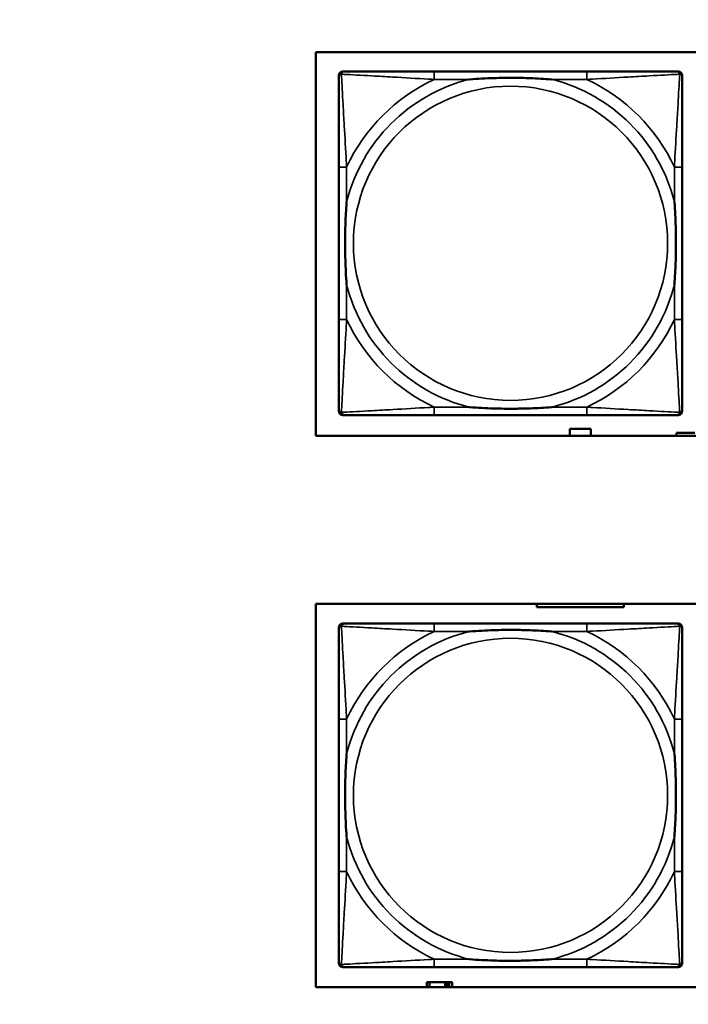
# Model space of a CAD drawing. Header units: inches. Extents: x 0.2 to 58.8, y 1.7 to 68.8.
# Tile 276 of 283: x 49.6 to 50.9, y 55.1 to 57.1. Entities that reach past the tile are written whole.
import ezdxf

# ---------------------------------------------------------------- set-up
doc = ezdxf.new("R2010")
doc.units = ezdxf.units.IN
doc.header["$MEASUREMENT"] = 0
for name, color, linetype, lineweight in [('Dimension (ANSI)', 7, 'Continuous', 25), ('Visible (ANSI)', 7, 'Continuous', 50), ('Visible Narrow (ANSI)', 7, 'Continuous', 35)]:
    doc.layers.add(name, color=color, linetype=linetype, lineweight=lineweight)
doc.styles.add('Note Text (ANSI)', font='tahoma.ttf')
doc.dimstyles.new('Default (ANSI)', dxfattribs={"dimtxt": 0.5, "dimasz": 0.098425, "dimexe": 0.125, "dimexo": 0.0625, "dimgap": 0.031496, "dimtad": 0, "dimtih": 1, "dimtoh": 1, "dimrnd": 1e-08, "dimzin": 4, "dimdsep": 46, "dimtxsty": 'Note Text (ANSI)', "dimcen": 0.09, "dimdle": 0.393701, "dimclrd": 256, "dimclre": 256, "dimclrt": 256, "dimadec": 0, "dimazin": 1, "dimtfac": 1, "dimtofl": 0, "dimtmove": 0, "dimatfit": 3, "dimfxl": 1, "dimtolj": 1, "dimtzin": 4, "dimlwd": -1, "dimlwe": -1, "dimarcsym": 0})

# ---------------------------------------------------------------- blocks, each defined once
blk = doc.blocks.new('*D10')
at = {"layer": 'Defpoints', "color": 0}
for p in [(53.6854, 65.0122), (49.0566, 40.8796), (56.9137, 40.8796)]:
    blk.add_point(p, dxfattribs=at)
at = {"layer": 'Dimension (ANSI)'}
for p, q in [((53.7479, 65.0122), (57.0387, 65.0122)), ((56.9137, 64.9138), (56.9137, 55.1839)), ((56.9137, 40.978), (56.9137, 54.4668)), ((49.1191, 40.8796), (57.0387, 40.8796))]:
    blk.add_line(p, q, dxfattribs=at)
for points in [[(56.8973, 64.9138), (56.9301, 64.9138), (56.9137, 65.0122)], [(56.8973, 40.978), (56.9301, 40.978), (56.9137, 40.8796)]]:
    blk.add_solid(points, dxfattribs=at)
at = {"layer": 'Dimension (ANSI)', "insert": (54.8793, 55.1524), "char_height": 0.5, "attachment_point": 1, "style": 'Note Text (ANSI)'}
blk.add_mtext('\\A1;24.13 [613.0]', dxfattribs=at)

msp = doc.modelspace()

# ---------------------------------------------------------------- linework, layer by layer
at = {"layer": 'Visible (ANSI)'}
for p, q in [((50.1552, 56.2777), (50.1552, 57.0427)), ((50.1552, 57.0427), (52.3602, 57.0427)), ((50.2012, 56.3268), (50.2012, 56.9961)), ((50.209, 57.004), (50.213, 57.004)), ((50.6957, 57.004), (50.3917, 57.004)), ((50.8744, 57.004), (50.8783, 57.004)), ((50.8862, 56.9961), (50.8862, 56.9922)), ((50.2012, 56.8134), (50.2012, 56.5095)), ((50.8862, 56.5095), (50.8862, 56.8134)), ((50.8783, 56.319), (50.209, 56.319)), ((50.3917, 56.319), (50.6957, 56.319)), ((50.8862, 56.3308), (50.8862, 56.3268)), ((50.662, 56.2777), (50.662, 56.2912)), ((50.662, 56.2912), (50.704, 56.2912)), ((50.704, 56.2912), (50.704, 56.2777)), ((50.8745, 56.2777), (50.8745, 56.2837)), ((50.8745, 56.2837), (50.9115, 56.2837)), ((52.3602, 56.2777), (50.1552, 56.2777)), ((50.1552, 55.1777), (50.1552, 55.9427)), ((50.1552, 55.9427), (52.3602, 55.9427)), ((50.5964, 55.9357), (50.5964, 55.9427)), ((50.7696, 55.9357), (50.5964, 55.9357)), ((50.7696, 55.9427), (50.7696, 55.9357)), ((50.2012, 55.2258), (50.2012, 55.8951)), ((50.209, 55.903), (50.213, 55.903)), ((50.6957, 55.903), (50.3917, 55.903)), ((50.8744, 55.903), (50.8783, 55.903)), ((50.8862, 55.8951), (50.8862, 55.8912)), ((50.2012, 55.7124), (50.2012, 55.4085)), ((50.8862, 55.4085), (50.8862, 55.7124)), ((50.8783, 55.218), (50.209, 55.218)), ((50.3917, 55.218), (50.6957, 55.218)), ((50.8862, 55.2298), (50.8862, 55.2258)), ((50.3823, 55.1877), (50.3765, 55.1877)), ((50.3765, 55.1877), (50.3765, 55.1777)), ((50.3823, 55.1877), (50.4136, 55.1877)), ((50.3823, 55.1777), (50.3823, 55.1877)), ((50.4136, 55.1777), (50.4136, 55.1877)), ((50.4136, 55.1877), (50.4177, 55.1877)), ((50.4177, 55.1877), (50.4177, 55.1777)), ((50.4177, 55.1877), (50.4216, 55.1877)), ((50.4275, 55.1877), (50.4216, 55.1877)), ((50.4216, 55.1877), (50.4216, 55.1777)), ((50.4275, 55.1777), (50.4275, 55.1877)), ((52.3602, 55.1777), (50.1552, 55.1777))]:
    msp.add_line(p, q, dxfattribs=at)
for centre, radius, start, end in [((50.213, 56.9922), 0.0118, 90, 180), ((50.209, 56.9961), 0.00787, 90, 180), ((50.8744, 56.9922), 0.0118, 0, 90), ((50.8783, 56.9961), 0.00787, 0, 90), ((50.213, 56.3308), 0.0118, 180, 270), ((50.209, 56.3268), 0.00787, 180, 270), ((50.8744, 56.3308), 0.0118, 270, 360), ((50.8783, 56.3268), 0.00787, 270, 0), ((50.213, 55.8912), 0.0118, 90, 180), ((50.209, 55.8951), 0.00787, 90, 180), ((50.8744, 55.8912), 0.0118, 0, 90), ((50.8783, 55.8951), 0.00787, 0, 90), ((50.213, 55.2298), 0.0118, 180, 270), ((50.209, 55.2258), 0.00787, 180, 270), ((50.8744, 55.2298), 0.0118, 270, 360), ((50.8783, 55.2258), 0.00787, 270, 0)]:
    msp.add_arc(centre, radius, start, end, dxfattribs=at)
for points, knots in [([(50.2012, 56.9922), (50.2012, 56.9773), (50.2012, 56.9357), (50.2012, 56.8951), (50.2012, 56.8685), (50.2012, 56.8407), (50.2012, 56.8134)], [-0.5252205, -0.5252205, -0.5252205, -0.5252205, -0.20743, -0.20743, -0.20743, 0, 0, 0, 0]), ([(50.3917, 57.004), (50.3882, 57.004), (50.3846, 57.004), (50.381, 57.004), (50.3478, 57.004), (50.3141, 57.004), (50.2832, 57.004), (50.2563, 57.004), (50.2307, 57.004), (50.2173, 57.004), (50.2157, 57.004), (50.2142, 57.004), (50.213, 57.004)], [0, 0, 0, 0, 0.0272471, 0.0272471, 0.0272471, 0.2790553, 0.2790553, 0.2790553, 0.4988354, 0.4988354, 0.4988354, 0.5252205, 0.5252205, 0.5252205, 0.5252205]), ([(50.4609, 56.9882), (50.4614, 56.9883), (50.4618, 56.9883), (50.4783, 56.9896), (50.4944, 56.9904), (50.5173, 56.9911), (50.524, 56.9913), (50.5332, 56.9914), (50.5357, 56.9914), (50.5398, 56.9914), (50.5414, 56.9914), (50.5445, 56.9914), (50.546, 56.9914), (50.5496, 56.9914), (50.5516, 56.9914), (50.5578, 56.9913), (50.562, 56.9913), (50.5717, 56.9911), (50.5773, 56.9909), (50.597, 56.9902), (50.6111, 56.9894), (50.6256, 56.9883), (50.626, 56.9883), (50.6264, 56.9882)], [-0.416114, -0.416114, -0.416114, -0.416114, -0.4127691, -0.4127691, -0.2896446, -0.2896446, -0.2388934, -0.2388934, -0.2201881, -0.2201881, -0.2080204, -0.2080204, -0.196499, -0.196499, -0.1809939, -0.1809939, -0.149741, -0.149741, -0.1073162, -0.1073162, 0, 0, 0.0033356, 0.0033356, 0.0033356, 0.0033356]), ([(50.8744, 57.004), (50.8595, 57.004), (50.8179, 57.004), (50.7773, 57.004), (50.7507, 57.004), (50.7229, 57.004), (50.6957, 57.004)], [-0.5252205, -0.5252205, -0.5252205, -0.5252205, -0.20743, -0.20743, -0.20743, 0, 0, 0, 0]), ([(50.8862, 56.8134), (50.8862, 56.817), (50.8862, 56.8206), (50.8862, 56.8242), (50.8862, 56.8574), (50.8862, 56.8911), (50.8862, 56.922), (50.8862, 56.9489), (50.8862, 56.9745), (50.8862, 56.9879), (50.8862, 56.9895), (50.8862, 56.9909), (50.8862, 56.9922)], [0, 0, 0, 0, 0.0272471, 0.0272471, 0.0272471, 0.2790553, 0.2790553, 0.2790553, 0.4988354, 0.4988354, 0.4988354, 0.5252205, 0.5252205, 0.5252205, 0.5252205]), ([(50.2169, 56.5787), (50.2169, 56.5792), (50.2169, 56.5796), (50.2156, 56.5961), (50.2148, 56.6122), (50.2141, 56.6351), (50.2139, 56.6418), (50.2138, 56.651), (50.2138, 56.6535), (50.2138, 56.6576), (50.2138, 56.6592), (50.2138, 56.6623), (50.2138, 56.6638), (50.2138, 56.6674), (50.2138, 56.6694), (50.2138, 56.6756), (50.2139, 56.6797), (50.2141, 56.6895), (50.2143, 56.6951), (50.215, 56.7148), (50.2158, 56.7289), (50.2169, 56.7434), (50.2169, 56.7438), (50.2169, 56.7442)], [-0.416114, -0.416114, -0.416114, -0.416114, -0.4127691, -0.4127691, -0.2896446, -0.2896446, -0.2388934, -0.2388934, -0.2201881, -0.2201881, -0.2080204, -0.2080204, -0.196499, -0.196499, -0.1809939, -0.1809939, -0.149741, -0.149741, -0.1073162, -0.1073162, 0, 0, 0.0033356, 0.0033356, 0.0033356, 0.0033356]), ([(50.8705, 56.7442), (50.8705, 56.7438), (50.8705, 56.7434), (50.8718, 56.7269), (50.8726, 56.7108), (50.8733, 56.6878), (50.8735, 56.6811), (50.8736, 56.672), (50.8736, 56.6695), (50.8736, 56.6654), (50.8736, 56.6638), (50.8736, 56.6607), (50.8736, 56.6591), (50.8736, 56.6556), (50.8736, 56.6535), (50.8736, 56.6474), (50.8735, 56.6432), (50.8733, 56.6335), (50.8731, 56.6279), (50.8724, 56.6081), (50.8716, 56.5941), (50.8705, 56.5796), (50.8705, 56.5792), (50.8705, 56.5787)], [-0.416114, -0.416114, -0.416114, -0.416114, -0.4127691, -0.4127691, -0.2896446, -0.2896446, -0.2388934, -0.2388934, -0.2201881, -0.2201881, -0.2080204, -0.2080204, -0.196499, -0.196499, -0.1809939, -0.1809939, -0.149741, -0.149741, -0.1073162, -0.1073162, 0, 0, 0.0033356, 0.0033356, 0.0033356, 0.0033356]), ([(50.2012, 56.5095), (50.2012, 56.4823), (50.2012, 56.4544), (50.2012, 56.4279), (50.2012, 56.3873), (50.2012, 56.3457), (50.2012, 56.3308)], [3.9382945, 3.9382945, 3.9382945, 3.9382945, 4.1457245, 4.1457245, 4.1457245, 4.463515, 4.463515, 4.463515, 4.463515]), ([(50.8862, 56.3308), (50.8862, 56.3457), (50.8862, 56.3873), (50.8862, 56.4279), (50.8862, 56.4544), (50.8862, 56.4823), (50.8862, 56.5095)], [-0.5252205, -0.5252205, -0.5252205, -0.5252205, -0.20743, -0.20743, -0.20743, 0, 0, 0, 0]), ([(50.213, 56.319), (50.2279, 56.319), (50.2695, 56.319), (50.3101, 56.319), (50.3367, 56.319), (50.3645, 56.319), (50.3917, 56.319)], [-0.5252205, -0.5252205, -0.5252205, -0.5252205, -0.20743, -0.20743, -0.20743, 0, 0, 0, 0]), ([(50.6264, 56.3347), (50.626, 56.3347), (50.6256, 56.3346), (50.6111, 56.3336), (50.597, 56.3328), (50.5773, 56.332), (50.5717, 56.3319), (50.562, 56.3317), (50.5578, 56.3316), (50.5516, 56.3316), (50.5496, 56.3315), (50.546, 56.3315), (50.5445, 56.3315), (50.5414, 56.3315), (50.5398, 56.3315), (50.5357, 56.3316), (50.5332, 56.3316), (50.524, 56.3317), (50.5173, 56.3318), (50.4944, 56.3325), (50.4783, 56.3334), (50.4618, 56.3346), (50.4614, 56.3347), (50.4609, 56.3347)], [-0.4149464, -0.4149464, -0.4149464, -0.4149464, -0.41162, -0.41162, -0.3046026, -0.3046026, -0.2622958, -0.2622958, -0.23113, -0.23113, -0.215668, -0.215668, -0.2041787, -0.2041787, -0.1920448, -0.1920448, -0.1733916, -0.1733916, -0.1227817, -0.1227817, 0, 0, 0.0033356, 0.0033356, 0.0033356, 0.0033356]), ([(50.6957, 56.319), (50.7229, 56.319), (50.7507, 56.319), (50.7773, 56.319), (50.8179, 56.319), (50.8595, 56.319), (50.8744, 56.319)], [3.9382945, 3.9382945, 3.9382945, 3.9382945, 4.1457245, 4.1457245, 4.1457245, 4.463515, 4.463515, 4.463515, 4.463515]), ([(50.2012, 55.8912), (50.2012, 55.8763), (50.2012, 55.8347), (50.2012, 55.7941), (50.2012, 55.7675), (50.2012, 55.7397), (50.2012, 55.7124)], [-0.5252205, -0.5252205, -0.5252205, -0.5252205, -0.20743, -0.20743, -0.20743, 0, 0, 0, 0]), ([(50.3917, 55.903), (50.3882, 55.903), (50.3846, 55.903), (50.381, 55.903), (50.3478, 55.903), (50.3141, 55.903), (50.2832, 55.903), (50.2563, 55.903), (50.2307, 55.903), (50.2173, 55.903), (50.2157, 55.903), (50.2142, 55.903), (50.213, 55.903)], [0, 0, 0, 0, 0.0272471, 0.0272471, 0.0272471, 0.2790553, 0.2790553, 0.2790553, 0.4988354, 0.4988354, 0.4988354, 0.5252205, 0.5252205, 0.5252205, 0.5252205]), ([(50.4609, 55.8872), (50.4614, 55.8873), (50.4618, 55.8873), (50.4783, 55.8886), (50.4944, 55.8894), (50.5173, 55.8901), (50.524, 55.8903), (50.5332, 55.8904), (50.5357, 55.8904), (50.5398, 55.8904), (50.5414, 55.8904), (50.5445, 55.8904), (50.546, 55.8904), (50.5496, 55.8904), (50.5516, 55.8904), (50.5578, 55.8903), (50.562, 55.8903), (50.5717, 55.8901), (50.5773, 55.8899), (50.597, 55.8892), (50.6111, 55.8884), (50.6256, 55.8873), (50.626, 55.8873), (50.6264, 55.8872)], [-0.416114, -0.416114, -0.416114, -0.416114, -0.4127691, -0.4127691, -0.2896446, -0.2896446, -0.2388934, -0.2388934, -0.2201881, -0.2201881, -0.2080204, -0.2080204, -0.196499, -0.196499, -0.1809939, -0.1809939, -0.149741, -0.149741, -0.1073162, -0.1073162, 0, 0, 0.0033356, 0.0033356, 0.0033356, 0.0033356]), ([(50.8744, 55.903), (50.8595, 55.903), (50.8179, 55.903), (50.7773, 55.903), (50.7507, 55.903), (50.7229, 55.903), (50.6957, 55.903)], [-0.5252205, -0.5252205, -0.5252205, -0.5252205, -0.20743, -0.20743, -0.20743, 0, 0, 0, 0]), ([(50.8862, 55.7124), (50.8862, 55.716), (50.8862, 55.7196), (50.8862, 55.7232), (50.8862, 55.7564), (50.8862, 55.7901), (50.8862, 55.821), (50.8862, 55.8479), (50.8862, 55.8735), (50.8862, 55.8869), (50.8862, 55.8885), (50.8862, 55.8899), (50.8862, 55.8912)], [0, 0, 0, 0, 0.0272471, 0.0272471, 0.0272471, 0.2790553, 0.2790553, 0.2790553, 0.4988354, 0.4988354, 0.4988354, 0.5252205, 0.5252205, 0.5252205, 0.5252205]), ([(50.2169, 55.4777), (50.2169, 55.4782), (50.2169, 55.4786), (50.2156, 55.4951), (50.2148, 55.5112), (50.2141, 55.5341), (50.2139, 55.5408), (50.2138, 55.55), (50.2138, 55.5525), (50.2138, 55.5566), (50.2138, 55.5582), (50.2138, 55.5613), (50.2138, 55.5628), (50.2138, 55.5664), (50.2138, 55.5684), (50.2138, 55.5746), (50.2139, 55.5787), (50.2141, 55.5885), (50.2143, 55.5941), (50.215, 55.6138), (50.2158, 55.6279), (50.2169, 55.6424), (50.2169, 55.6428), (50.2169, 55.6432)], [-0.416114, -0.416114, -0.416114, -0.416114, -0.4127691, -0.4127691, -0.2896446, -0.2896446, -0.2388934, -0.2388934, -0.2201881, -0.2201881, -0.2080204, -0.2080204, -0.196499, -0.196499, -0.1809939, -0.1809939, -0.149741, -0.149741, -0.1073162, -0.1073162, 0, 0, 0.0033356, 0.0033356, 0.0033356, 0.0033356]), ([(50.8705, 55.6432), (50.8705, 55.6428), (50.8705, 55.6424), (50.8718, 55.6259), (50.8726, 55.6098), (50.8733, 55.5868), (50.8735, 55.5801), (50.8736, 55.571), (50.8736, 55.5685), (50.8736, 55.5644), (50.8736, 55.5628), (50.8736, 55.5597), (50.8736, 55.5581), (50.8736, 55.5546), (50.8736, 55.5525), (50.8736, 55.5464), (50.8735, 55.5422), (50.8733, 55.5325), (50.8731, 55.5269), (50.8724, 55.5071), (50.8716, 55.4931), (50.8705, 55.4786), (50.8705, 55.4782), (50.8705, 55.4777)], [-0.416114, -0.416114, -0.416114, -0.416114, -0.4127691, -0.4127691, -0.2896446, -0.2896446, -0.2388934, -0.2388934, -0.2201881, -0.2201881, -0.2080204, -0.2080204, -0.196499, -0.196499, -0.1809939, -0.1809939, -0.149741, -0.149741, -0.1073162, -0.1073162, 0, 0, 0.0033356, 0.0033356, 0.0033356, 0.0033356]), ([(50.2012, 55.4085), (50.2012, 55.3813), (50.2012, 55.3534), (50.2012, 55.3269), (50.2012, 55.2863), (50.2012, 55.2447), (50.2012, 55.2298)], [3.9382945, 3.9382945, 3.9382945, 3.9382945, 4.1457245, 4.1457245, 4.1457245, 4.463515, 4.463515, 4.463515, 4.463515]), ([(50.8862, 55.2298), (50.8862, 55.2447), (50.8862, 55.2863), (50.8862, 55.3269), (50.8862, 55.3534), (50.8862, 55.3813), (50.8862, 55.4085)], [-0.5252205, -0.5252205, -0.5252205, -0.5252205, -0.20743, -0.20743, -0.20743, 0, 0, 0, 0]), ([(50.213, 55.218), (50.2279, 55.218), (50.2695, 55.218), (50.3101, 55.218), (50.3367, 55.218), (50.3645, 55.218), (50.3917, 55.218)], [-0.5252205, -0.5252205, -0.5252205, -0.5252205, -0.20743, -0.20743, -0.20743, 0, 0, 0, 0]), ([(50.6264, 55.2337), (50.626, 55.2337), (50.6256, 55.2336), (50.6111, 55.2326), (50.597, 55.2318), (50.5773, 55.231), (50.5717, 55.2309), (50.562, 55.2307), (50.5578, 55.2306), (50.5516, 55.2306), (50.5496, 55.2305), (50.546, 55.2305), (50.5445, 55.2305), (50.5414, 55.2305), (50.5398, 55.2305), (50.5357, 55.2306), (50.5332, 55.2306), (50.524, 55.2307), (50.5173, 55.2308), (50.4944, 55.2315), (50.4783, 55.2324), (50.4618, 55.2336), (50.4614, 55.2337), (50.4609, 55.2337)], [-0.4149464, -0.4149464, -0.4149464, -0.4149464, -0.41162, -0.41162, -0.3046026, -0.3046026, -0.2622958, -0.2622958, -0.23113, -0.23113, -0.215668, -0.215668, -0.2041787, -0.2041787, -0.1920448, -0.1920448, -0.1733916, -0.1733916, -0.1227817, -0.1227817, 0, 0, 0.0033356, 0.0033356, 0.0033356, 0.0033356]), ([(50.6957, 55.218), (50.7229, 55.218), (50.7507, 55.218), (50.7773, 55.218), (50.8179, 55.218), (50.8595, 55.218), (50.8744, 55.218)], [3.9382945, 3.9382945, 3.9382945, 3.9382945, 4.1457245, 4.1457245, 4.1457245, 4.463515, 4.463515, 4.463515, 4.463515])]:
    msp.add_open_spline(points, degree=3, knots=knots, dxfattribs=at)
at = {"layer": 'Visible Narrow (ANSI)'}
for p, q in [((50.3917, 57.004), (50.3917, 56.9882)), ((50.3917, 56.9882), (50.4609, 56.9882)), ((50.6264, 56.9882), (50.6957, 56.9882)), ((50.6957, 57.004), (50.6957, 56.9882)), ((50.2169, 56.8134), (50.2012, 56.8134)), ((50.2169, 56.7442), (50.2169, 56.8134)), ((50.8862, 56.8134), (50.8705, 56.8134)), ((50.8705, 56.8134), (50.8705, 56.7442)), ((50.2169, 56.5095), (50.2169, 56.5787)), ((50.8705, 56.5787), (50.8705, 56.5095)), ((50.2169, 56.5095), (50.2012, 56.5095)), ((50.8862, 56.5095), (50.8705, 56.5095)), ((50.3917, 56.3347), (50.3917, 56.319)), ((50.4609, 56.3347), (50.3917, 56.3347)), ((50.6957, 56.3347), (50.6264, 56.3347)), ((50.6957, 56.3347), (50.6957, 56.319)), ((50.3917, 55.903), (50.3917, 55.8872)), ((50.3917, 55.8872), (50.4609, 55.8872)), ((50.6264, 55.8872), (50.6957, 55.8872)), ((50.6957, 55.903), (50.6957, 55.8872)), ((50.2169, 55.7124), (50.2012, 55.7124)), ((50.2169, 55.6432), (50.2169, 55.7124)), ((50.8862, 55.7124), (50.8705, 55.7124)), ((50.8705, 55.7124), (50.8705, 55.6432)), ((50.2169, 55.4085), (50.2169, 55.4777)), ((50.8705, 55.4777), (50.8705, 55.4085)), ((50.2169, 55.4085), (50.2012, 55.4085)), ((50.8862, 55.4085), (50.8705, 55.4085)), ((50.3917, 55.2337), (50.3917, 55.218)), ((50.4609, 55.2337), (50.3917, 55.2337)), ((50.6957, 55.2337), (50.6264, 55.2337)), ((50.6957, 55.2337), (50.6957, 55.218))]:
    msp.add_line(p, q, dxfattribs=at)
for centre in [(50.5437, 56.6615), (50.5437, 55.5605)]:
    msp.add_circle(centre, 0.3133, dxfattribs=at)
for centre, radius, start, end in [((50.5437, 56.6615), 0.3371, 104.2103, 165.7897), ((50.5437, 56.6615), 0.3604, 114.9407, 155.0593), ((50.5437, 56.6615), 0.3371, 14.2103, 75.7897), ((50.5437, 56.6615), 0.3604, 24.9407, 65.0593), ((50.5437, 56.6615), 0.3371, 194.2103, 255.7897), ((50.5437, 56.6615), 0.3371, 284.2103, 345.7897), ((50.5437, 56.6615), 0.3604, 204.9407, 245.0593), ((50.5437, 56.6615), 0.3604, 294.9407, 335.0593), ((50.5437, 55.5605), 0.3371, 104.2103, 165.7897), ((50.5437, 55.5605), 0.3604, 114.9407, 155.0593), ((50.5437, 55.5605), 0.3371, 14.2103, 75.7897), ((50.5437, 55.5605), 0.3604, 24.9407, 65.0593), ((50.5437, 55.5605), 0.3371, 194.2103, 255.7897), ((50.5437, 55.5605), 0.3371, 284.2103, 345.7897), ((50.5437, 55.5605), 0.3604, 204.9407, 245.0593), ((50.5437, 55.5605), 0.3604, 294.9407, 335.0593)]:
    msp.add_arc(centre, radius, start, end, dxfattribs=at)
for points, knots in [([(50.2012, 56.9922), (50.2012, 56.9928), (50.2013, 56.9934), (50.2015, 56.9943), (50.2017, 56.9948), (50.202, 56.9954), (50.2021, 56.9957), (50.2024, 56.996), (50.2025, 56.9962), (50.2028, 56.9966), (50.2031, 56.9968), (50.2038, 56.9975), (50.2043, 56.9978), (50.2053, 56.9983), (50.2059, 56.9985), (50.2065, 56.9987)], [-0.02627331, -0.02627331, -0.02627331, -0.02627331, -0.02158775, -0.02158775, -0.01736415, -0.01736415, -0.0147244, -0.0147244, -0.01307456, -0.01307456, -0.00977487, -0.00977487, -0.00449537, -0.00449537, 0.00012419, 0.00012419, 0.00012419, 0.00012419]), ([(50.2065, 56.9987), (50.2066, 56.9993), (50.2069, 56.9998), (50.2074, 57.0009), (50.2077, 57.0014), (50.2083, 57.0021), (50.2086, 57.0023), (50.209, 57.0027), (50.2091, 57.0028), (50.2095, 57.003), (50.2097, 57.0032), (50.2104, 57.0035), (50.2108, 57.0037), (50.2118, 57.0039), (50.2124, 57.004), (50.213, 57.004)], [-0.00012419, -0.00012419, -0.00012419, -0.00012419, 0.00449537, 0.00449537, 0.00977487, 0.00977487, 0.01307456, 0.01307456, 0.0147244, 0.0147244, 0.01736415, 0.01736415, 0.02158775, 0.02158775, 0.02627331, 0.02627331, 0.02627331, 0.02627331]), ([(50.2169, 56.8134), (50.2167, 56.8172), (50.2165, 56.821), (50.215, 56.8483), (50.2136, 56.8725), (50.2114, 56.9103), (50.2105, 56.9244), (50.2085, 56.9596), (50.2075, 56.9797), (50.2066, 56.9952), (50.2066, 56.997), (50.2065, 56.9987)], [0, 0, 0, 0, 0.0278591, 0.0278591, 0.201273, 0.201273, 0.3066357, 0.3066357, 0.475216, 0.475216, 0.5007189, 0.5007189, 0.5007189, 0.5007189]), ([(50.2065, 56.9987), (50.2082, 56.9986), (50.21, 56.9985), (50.2254, 56.9977), (50.2455, 56.9966), (50.2808, 56.9946), (50.2948, 56.9938), (50.3327, 56.9916), (50.3569, 56.9902), (50.3842, 56.9887), (50.388, 56.9885), (50.3917, 56.9882)], [-0.5007189, -0.5007189, -0.5007189, -0.5007189, -0.475216, -0.475216, -0.3066357, -0.3066357, -0.201273, -0.201273, -0.0278591, -0.0278591, 0, 0, 0, 0]), ([(50.6957, 56.9882), (50.6994, 56.9885), (50.7032, 56.9887), (50.7305, 56.9902), (50.7547, 56.9916), (50.7926, 56.9938), (50.8066, 56.9946), (50.8418, 56.9966), (50.862, 56.9977), (50.8774, 56.9985), (50.8792, 56.9986), (50.8809, 56.9987)], [0, 0, 0, 0, 0.0278591, 0.0278591, 0.201273, 0.201273, 0.3066357, 0.3066357, 0.475216, 0.475216, 0.5007189, 0.5007189, 0.5007189, 0.5007189]), ([(50.8809, 56.9987), (50.8808, 56.997), (50.8807, 56.9952), (50.8799, 56.9797), (50.8788, 56.9596), (50.8769, 56.9244), (50.876, 56.9103), (50.8738, 56.8725), (50.8724, 56.8483), (50.8709, 56.821), (50.8707, 56.8172), (50.8705, 56.8134)], [-0.5007189, -0.5007189, -0.5007189, -0.5007189, -0.475216, -0.475216, -0.3066357, -0.3066357, -0.201273, -0.201273, -0.0278591, -0.0278591, 0, 0, 0, 0]), ([(50.8744, 57.004), (50.875, 57.004), (50.8756, 57.0039), (50.8766, 57.0037), (50.877, 57.0035), (50.8776, 57.0032), (50.8779, 57.003), (50.8783, 57.0028), (50.8784, 57.0027), (50.8788, 57.0023), (50.8791, 57.0021), (50.8797, 57.0014), (50.88, 57.0009), (50.8805, 56.9998), (50.8808, 56.9993), (50.8809, 56.9987)], [-0.02627331, -0.02627331, -0.02627331, -0.02627331, -0.02158775, -0.02158775, -0.01736415, -0.01736415, -0.0147244, -0.0147244, -0.01307456, -0.01307456, -0.00977487, -0.00977487, -0.00449537, -0.00449537, 0.00012419, 0.00012419, 0.00012419, 0.00012419]), ([(50.8809, 56.9987), (50.8815, 56.9985), (50.8821, 56.9983), (50.8831, 56.9978), (50.8836, 56.9975), (50.8843, 56.9968), (50.8846, 56.9966), (50.8849, 56.9962), (50.885, 56.996), (50.8853, 56.9957), (50.8854, 56.9954), (50.8857, 56.9948), (50.8859, 56.9943), (50.8861, 56.9934), (50.8862, 56.9928), (50.8862, 56.9922)], [-0.00012419, -0.00012419, -0.00012419, -0.00012419, 0.00449537, 0.00449537, 0.00977487, 0.00977487, 0.01307456, 0.01307456, 0.0147244, 0.0147244, 0.01736415, 0.01736415, 0.02158775, 0.02158775, 0.02627331, 0.02627331, 0.02627331, 0.02627331]), ([(50.2065, 56.3242), (50.2066, 56.3259), (50.2066, 56.3278), (50.2075, 56.3432), (50.2085, 56.3633), (50.2105, 56.3986), (50.2114, 56.4126), (50.2136, 56.4505), (50.215, 56.4746), (50.2165, 56.502), (50.2167, 56.5058), (50.2169, 56.5095)], [-4.4390134, -4.4390134, -4.4390134, -4.4390134, -4.4135105, -4.4135105, -4.2449302, -4.2449302, -4.1395675, -4.1395675, -3.9661536, -3.9661536, -3.9382945, -3.9382945, -3.9382945, -3.9382945]), ([(50.8705, 56.5095), (50.8707, 56.5058), (50.8709, 56.502), (50.8724, 56.4746), (50.8738, 56.4505), (50.876, 56.4126), (50.8769, 56.3986), (50.8788, 56.3633), (50.8799, 56.3432), (50.8807, 56.3278), (50.8808, 56.3259), (50.8809, 56.3242)], [0, 0, 0, 0, 0.0278591, 0.0278591, 0.201273, 0.201273, 0.3066357, 0.3066357, 0.475216, 0.475216, 0.5007189, 0.5007189, 0.5007189, 0.5007189]), ([(50.2065, 56.3242), (50.2059, 56.3244), (50.2053, 56.3246), (50.2043, 56.3252), (50.2038, 56.3255), (50.2031, 56.3261), (50.2028, 56.3264), (50.2025, 56.3268), (50.2024, 56.3269), (50.2021, 56.3273), (50.202, 56.3275), (50.2017, 56.3282), (50.2015, 56.3286), (50.2013, 56.3296), (50.2012, 56.3302), (50.2012, 56.3308)], [-0.00012419, -0.00012419, -0.00012419, -0.00012419, 0.00449537, 0.00449537, 0.00977487, 0.00977487, 0.01307456, 0.01307456, 0.0147244, 0.0147244, 0.01736415, 0.01736415, 0.02158775, 0.02158775, 0.02627331, 0.02627331, 0.02627331, 0.02627331]), ([(50.3917, 56.3347), (50.388, 56.3345), (50.3842, 56.3343), (50.3569, 56.3328), (50.3327, 56.3313), (50.2948, 56.3291), (50.2808, 56.3283), (50.2455, 56.3263), (50.2254, 56.3252), (50.21, 56.3244), (50.2082, 56.3243), (50.2065, 56.3242)], [0, 0, 0, 0, 0.0278591, 0.0278591, 0.201273, 0.201273, 0.3066357, 0.3066357, 0.475216, 0.475216, 0.5007189, 0.5007189, 0.5007189, 0.5007189]), ([(50.213, 56.319), (50.2124, 56.319), (50.2118, 56.319), (50.2108, 56.3193), (50.2104, 56.3194), (50.2097, 56.3198), (50.2095, 56.3199), (50.2091, 56.3202), (50.209, 56.3203), (50.2086, 56.3206), (50.2083, 56.3209), (50.2077, 56.3216), (50.2074, 56.3221), (50.2069, 56.3231), (50.2066, 56.3237), (50.2065, 56.3242)], [-0.02627331, -0.02627331, -0.02627331, -0.02627331, -0.02158775, -0.02158775, -0.01736415, -0.01736415, -0.0147244, -0.0147244, -0.01307456, -0.01307456, -0.00977487, -0.00977487, -0.00449537, -0.00449537, 0.00012419, 0.00012419, 0.00012419, 0.00012419]), ([(50.8809, 56.3242), (50.8792, 56.3243), (50.8774, 56.3244), (50.862, 56.3252), (50.8418, 56.3263), (50.8066, 56.3283), (50.7926, 56.3291), (50.7547, 56.3313), (50.7305, 56.3328), (50.7032, 56.3343), (50.6994, 56.3345), (50.6957, 56.3347)], [-4.4390134, -4.4390134, -4.4390134, -4.4390134, -4.4135105, -4.4135105, -4.2449302, -4.2449302, -4.1395675, -4.1395675, -3.9661536, -3.9661536, -3.9382945, -3.9382945, -3.9382945, -3.9382945]), ([(50.8809, 56.3242), (50.8808, 56.3237), (50.8805, 56.3231), (50.88, 56.3221), (50.8797, 56.3216), (50.8791, 56.3209), (50.8788, 56.3206), (50.8784, 56.3203), (50.8783, 56.3202), (50.8779, 56.3199), (50.8776, 56.3198), (50.877, 56.3194), (50.8766, 56.3193), (50.8756, 56.319), (50.875, 56.319), (50.8744, 56.319)], [-0.00012419, -0.00012419, -0.00012419, -0.00012419, 0.00449537, 0.00449537, 0.00977487, 0.00977487, 0.01307456, 0.01307456, 0.0147244, 0.0147244, 0.01736415, 0.01736415, 0.02158775, 0.02158775, 0.02627331, 0.02627331, 0.02627331, 0.02627331]), ([(50.8862, 56.3308), (50.8862, 56.3302), (50.8861, 56.3296), (50.8859, 56.3286), (50.8857, 56.3282), (50.8854, 56.3275), (50.8853, 56.3273), (50.885, 56.3269), (50.8849, 56.3268), (50.8846, 56.3264), (50.8843, 56.3261), (50.8836, 56.3255), (50.8831, 56.3252), (50.8821, 56.3246), (50.8815, 56.3244), (50.8809, 56.3242)], [-0.02627331, -0.02627331, -0.02627331, -0.02627331, -0.02158775, -0.02158775, -0.01736415, -0.01736415, -0.0147244, -0.0147244, -0.01307456, -0.01307456, -0.00977487, -0.00977487, -0.00449537, -0.00449537, 0.00012419, 0.00012419, 0.00012419, 0.00012419]), ([(50.2012, 55.8912), (50.2012, 55.8918), (50.2013, 55.8924), (50.2015, 55.8933), (50.2017, 55.8938), (50.202, 55.8944), (50.2021, 55.8947), (50.2024, 55.895), (50.2025, 55.8952), (50.2028, 55.8956), (50.2031, 55.8958), (50.2038, 55.8965), (50.2043, 55.8968), (50.2053, 55.8973), (50.2059, 55.8975), (50.2065, 55.8977)], [-0.02627331, -0.02627331, -0.02627331, -0.02627331, -0.02158775, -0.02158775, -0.01736415, -0.01736415, -0.0147244, -0.0147244, -0.01307456, -0.01307456, -0.00977487, -0.00977487, -0.00449537, -0.00449537, 0.00012419, 0.00012419, 0.00012419, 0.00012419]), ([(50.2065, 55.8977), (50.2066, 55.8983), (50.2069, 55.8988), (50.2074, 55.8999), (50.2077, 55.9004), (50.2083, 55.9011), (50.2086, 55.9013), (50.209, 55.9017), (50.2091, 55.9018), (50.2095, 55.902), (50.2097, 55.9022), (50.2104, 55.9025), (50.2108, 55.9027), (50.2118, 55.9029), (50.2124, 55.903), (50.213, 55.903)], [-0.00012419, -0.00012419, -0.00012419, -0.00012419, 0.00449537, 0.00449537, 0.00977487, 0.00977487, 0.01307456, 0.01307456, 0.0147244, 0.0147244, 0.01736415, 0.01736415, 0.02158775, 0.02158775, 0.02627331, 0.02627331, 0.02627331, 0.02627331]), ([(50.2169, 55.7124), (50.2167, 55.7162), (50.2165, 55.72), (50.215, 55.7473), (50.2136, 55.7715), (50.2114, 55.8093), (50.2105, 55.8234), (50.2085, 55.8586), (50.2075, 55.8787), (50.2066, 55.8942), (50.2066, 55.896), (50.2065, 55.8977)], [0, 0, 0, 0, 0.0278591, 0.0278591, 0.201273, 0.201273, 0.3066357, 0.3066357, 0.475216, 0.475216, 0.5007189, 0.5007189, 0.5007189, 0.5007189]), ([(50.2065, 55.8977), (50.2082, 55.8976), (50.21, 55.8975), (50.2254, 55.8967), (50.2455, 55.8956), (50.2808, 55.8936), (50.2948, 55.8928), (50.3327, 55.8906), (50.3569, 55.8892), (50.3842, 55.8877), (50.388, 55.8875), (50.3917, 55.8872)], [-0.5007189, -0.5007189, -0.5007189, -0.5007189, -0.475216, -0.475216, -0.3066357, -0.3066357, -0.201273, -0.201273, -0.0278591, -0.0278591, 0, 0, 0, 0]), ([(50.6957, 55.8872), (50.6994, 55.8875), (50.7032, 55.8877), (50.7305, 55.8892), (50.7547, 55.8906), (50.7926, 55.8928), (50.8066, 55.8936), (50.8418, 55.8956), (50.862, 55.8967), (50.8774, 55.8975), (50.8792, 55.8976), (50.8809, 55.8977)], [0, 0, 0, 0, 0.0278591, 0.0278591, 0.201273, 0.201273, 0.3066357, 0.3066357, 0.475216, 0.475216, 0.5007189, 0.5007189, 0.5007189, 0.5007189]), ([(50.8809, 55.8977), (50.8808, 55.896), (50.8807, 55.8942), (50.8799, 55.8787), (50.8788, 55.8586), (50.8769, 55.8234), (50.876, 55.8093), (50.8738, 55.7715), (50.8724, 55.7473), (50.8709, 55.72), (50.8707, 55.7162), (50.8705, 55.7124)], [-0.5007189, -0.5007189, -0.5007189, -0.5007189, -0.475216, -0.475216, -0.3066357, -0.3066357, -0.201273, -0.201273, -0.0278591, -0.0278591, 0, 0, 0, 0]), ([(50.8744, 55.903), (50.875, 55.903), (50.8756, 55.9029), (50.8766, 55.9027), (50.877, 55.9025), (50.8776, 55.9022), (50.8779, 55.902), (50.8783, 55.9018), (50.8784, 55.9017), (50.8788, 55.9013), (50.8791, 55.9011), (50.8797, 55.9004), (50.88, 55.8999), (50.8805, 55.8988), (50.8808, 55.8983), (50.8809, 55.8977)], [-0.02627331, -0.02627331, -0.02627331, -0.02627331, -0.02158775, -0.02158775, -0.01736415, -0.01736415, -0.0147244, -0.0147244, -0.01307456, -0.01307456, -0.00977487, -0.00977487, -0.00449537, -0.00449537, 0.00012419, 0.00012419, 0.00012419, 0.00012419]), ([(50.8809, 55.8977), (50.8815, 55.8975), (50.8821, 55.8973), (50.8831, 55.8968), (50.8836, 55.8965), (50.8843, 55.8958), (50.8846, 55.8956), (50.8849, 55.8952), (50.885, 55.895), (50.8853, 55.8947), (50.8854, 55.8944), (50.8857, 55.8938), (50.8859, 55.8933), (50.8861, 55.8924), (50.8862, 55.8918), (50.8862, 55.8912)], [-0.00012419, -0.00012419, -0.00012419, -0.00012419, 0.00449537, 0.00449537, 0.00977487, 0.00977487, 0.01307456, 0.01307456, 0.0147244, 0.0147244, 0.01736415, 0.01736415, 0.02158775, 0.02158775, 0.02627331, 0.02627331, 0.02627331, 0.02627331]), ([(50.2065, 55.2232), (50.2066, 55.2249), (50.2066, 55.2268), (50.2075, 55.2422), (50.2085, 55.2623), (50.2105, 55.2976), (50.2114, 55.3116), (50.2136, 55.3495), (50.215, 55.3736), (50.2165, 55.401), (50.2167, 55.4048), (50.2169, 55.4085)], [-4.4390134, -4.4390134, -4.4390134, -4.4390134, -4.4135105, -4.4135105, -4.2449302, -4.2449302, -4.1395675, -4.1395675, -3.9661536, -3.9661536, -3.9382945, -3.9382945, -3.9382945, -3.9382945]), ([(50.8705, 55.4085), (50.8707, 55.4048), (50.8709, 55.401), (50.8724, 55.3736), (50.8738, 55.3495), (50.876, 55.3116), (50.8769, 55.2976), (50.8788, 55.2623), (50.8799, 55.2422), (50.8807, 55.2268), (50.8808, 55.2249), (50.8809, 55.2232)], [0, 0, 0, 0, 0.0278591, 0.0278591, 0.201273, 0.201273, 0.3066357, 0.3066357, 0.475216, 0.475216, 0.5007189, 0.5007189, 0.5007189, 0.5007189]), ([(50.2065, 55.2232), (50.2059, 55.2234), (50.2053, 55.2236), (50.2043, 55.2242), (50.2038, 55.2245), (50.2031, 55.2251), (50.2028, 55.2254), (50.2025, 55.2258), (50.2024, 55.2259), (50.2021, 55.2263), (50.202, 55.2265), (50.2017, 55.2272), (50.2015, 55.2276), (50.2013, 55.2286), (50.2012, 55.2292), (50.2012, 55.2298)], [-0.00012419, -0.00012419, -0.00012419, -0.00012419, 0.00449537, 0.00449537, 0.00977487, 0.00977487, 0.01307456, 0.01307456, 0.0147244, 0.0147244, 0.01736415, 0.01736415, 0.02158775, 0.02158775, 0.02627331, 0.02627331, 0.02627331, 0.02627331]), ([(50.3917, 55.2337), (50.388, 55.2335), (50.3842, 55.2333), (50.3569, 55.2318), (50.3327, 55.2303), (50.2948, 55.2281), (50.2808, 55.2273), (50.2455, 55.2253), (50.2254, 55.2242), (50.21, 55.2234), (50.2082, 55.2233), (50.2065, 55.2232)], [0, 0, 0, 0, 0.0278591, 0.0278591, 0.201273, 0.201273, 0.3066357, 0.3066357, 0.475216, 0.475216, 0.5007189, 0.5007189, 0.5007189, 0.5007189]), ([(50.213, 55.218), (50.2124, 55.218), (50.2118, 55.218), (50.2108, 55.2183), (50.2104, 55.2184), (50.2097, 55.2188), (50.2095, 55.2189), (50.2091, 55.2192), (50.209, 55.2193), (50.2086, 55.2196), (50.2083, 55.2199), (50.2077, 55.2206), (50.2074, 55.2211), (50.2069, 55.2221), (50.2066, 55.2227), (50.2065, 55.2232)], [-0.02627331, -0.02627331, -0.02627331, -0.02627331, -0.02158775, -0.02158775, -0.01736415, -0.01736415, -0.0147244, -0.0147244, -0.01307456, -0.01307456, -0.00977487, -0.00977487, -0.00449537, -0.00449537, 0.00012419, 0.00012419, 0.00012419, 0.00012419]), ([(50.8809, 55.2232), (50.8792, 55.2233), (50.8774, 55.2234), (50.862, 55.2242), (50.8418, 55.2253), (50.8066, 55.2273), (50.7926, 55.2281), (50.7547, 55.2303), (50.7305, 55.2318), (50.7032, 55.2333), (50.6994, 55.2335), (50.6957, 55.2337)], [-4.4390134, -4.4390134, -4.4390134, -4.4390134, -4.4135105, -4.4135105, -4.2449302, -4.2449302, -4.1395675, -4.1395675, -3.9661536, -3.9661536, -3.9382945, -3.9382945, -3.9382945, -3.9382945]), ([(50.8809, 55.2232), (50.8808, 55.2227), (50.8805, 55.2221), (50.88, 55.2211), (50.8797, 55.2206), (50.8791, 55.2199), (50.8788, 55.2196), (50.8784, 55.2193), (50.8783, 55.2192), (50.8779, 55.2189), (50.8776, 55.2188), (50.877, 55.2184), (50.8766, 55.2183), (50.8756, 55.218), (50.875, 55.218), (50.8744, 55.218)], [-0.00012419, -0.00012419, -0.00012419, -0.00012419, 0.00449537, 0.00449537, 0.00977487, 0.00977487, 0.01307456, 0.01307456, 0.0147244, 0.0147244, 0.01736415, 0.01736415, 0.02158775, 0.02158775, 0.02627331, 0.02627331, 0.02627331, 0.02627331]), ([(50.8862, 55.2298), (50.8862, 55.2292), (50.8861, 55.2286), (50.8859, 55.2276), (50.8857, 55.2272), (50.8854, 55.2265), (50.8853, 55.2263), (50.885, 55.2259), (50.8849, 55.2258), (50.8846, 55.2254), (50.8843, 55.2251), (50.8836, 55.2245), (50.8831, 55.2242), (50.8821, 55.2236), (50.8815, 55.2234), (50.8809, 55.2232)], [-0.02627331, -0.02627331, -0.02627331, -0.02627331, -0.02158775, -0.02158775, -0.01736415, -0.01736415, -0.0147244, -0.0147244, -0.01307456, -0.01307456, -0.00977487, -0.00977487, -0.00449537, -0.00449537, 0.00012419, 0.00012419, 0.00012419, 0.00012419])]:
    msp.add_open_spline(points, degree=3, knots=knots, dxfattribs=at)

# ---------------------------------------------------------------- dimensions: what is measured, and where the dimension line sits
at = {"layer": 'Dimension (ANSI)'}
dim = msp.add_linear_dim(base=(56.9137, 40.8796), p1=(53.6854, 65.0122), p2=(49.0566, 40.8796), angle=90, dimstyle='Default (ANSI)', override={"dimdec": 2, "dimtp": 0, "dimtm": 0, "dimtdec": 2, "dimatfit": 1}, dxfattribs=at)
dim.commit()
dim.dimension.update_dxf_attribs({"geometry": '*D10', "text_midpoint": (56.9137, 54.8253), "dimtype": 160})

doc.saveas('drawing.dxf')
